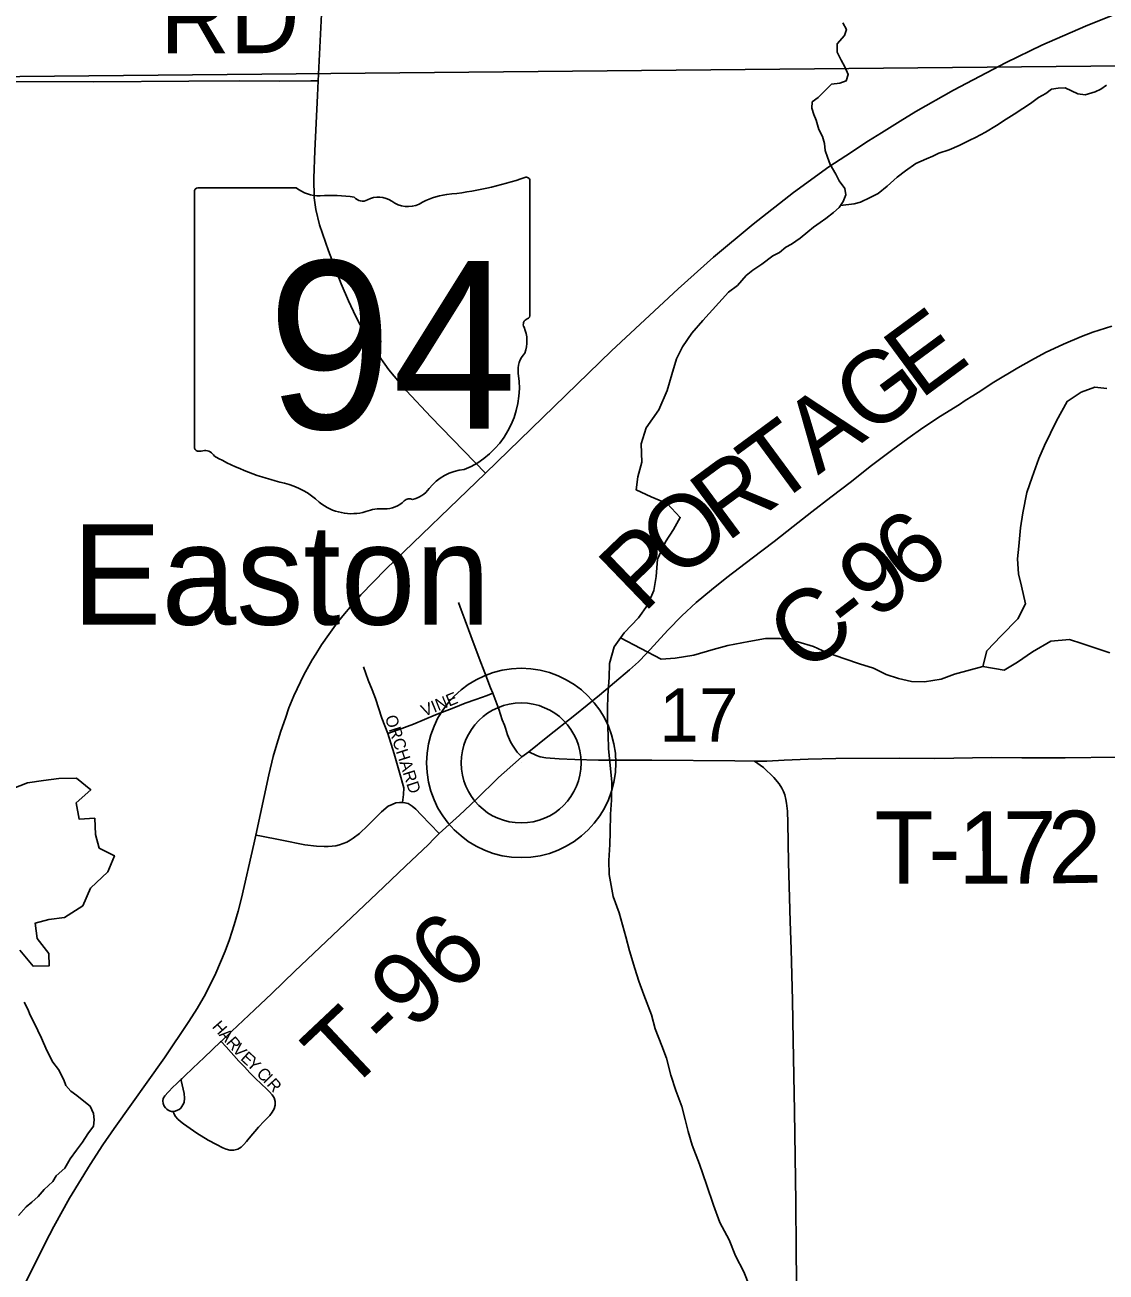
# Model space of a CAD drawing. Extents: x 1985906 to 2360102, y 891258 to 1222054.
# Drawn here: x 2177669 to 2182156, y 1074290 to 1079466 of the extents above; entities that cross this region are included whole.
import ezdxf

# ---------------------------------------------------------------- set-up
doc = ezdxf.new("R2010")
doc.units = 0
for name, color, linetype in [('GM_X_County_Road', 7, 'Continuous'), ('GM_X_County_Road_Text', 7, 'Continuous'), ('GM_X_Minor_Lake', 7, 'Continuous'), ('GM_X_Minor_River', 7, 'Continuous'), ('GM_X_Section', 7, 'Continuous'), ('GM_X_Section_Text', 7, 'Continuous'), ('GM_X_State_Location', 7, 'Continuous'), ('GM_X_State_Route', 7, 'Continuous'), ('GM_X_State_Shield', 7, 'Continuous'), ('GM_X_Township_Road', 7, 'Continuous'), ('GM_X_Township_Road_Text', 7, 'Continuous'), ('GM_X_Township_Subdivision', 7, 'Continuous'), ('GM_X_Township_Subdivision_Text', 7, 'Continuous'), ('GM_X_Unincorporated', 7, 'Continuous'), ('GM_X_Unincorporated_Location', 7, 'Continuous'), ('GM_X_Unincorporated_Text', 7, 'Continuous')]:
    doc.layers.add(name, color=color, linetype=linetype)

msp = doc.modelspace()

# ---------------------------------------------------------------- linework, layer by layer
at = {"layer": 'GM_X_County_Road'}
for points in [[(2179760.1, 1076449.6), (2179839.5, 1076512.9), (2179951.2, 1076601.4), (2180052.9, 1076684.3), (2180178.6, 1076789.4), (2180214.8, 1076822.4), (2180248.7, 1076857.6), (2180337.1, 1076954.5), (2180395, 1077012.9), (2180455.4, 1077068.8), (2180518, 1077122.1), (2180582.4, 1077172.9), (2180687.7, 1077253.2), (2180777.8, 1077322.6), (2180857.9, 1077384.6), (2180935.3, 1077444.7), (2181013.4, 1077506.7), (2181098.8, 1077570.7), (2181176.2, 1077632.7), (2181270.3, 1077704.1), (2181333.7, 1077750.1), (2181395.8, 1077793.4), (2181469.2, 1077842.1), (2181548, 1077891.2), (2181571.6, 1077906.8), (2181602.7, 1077927.1), (2181624.5, 1077941.1), (2181690.4, 1077982.9), (2181789.2, 1078042.9), (2181846.6, 1078074.9), (2181904.3, 1078106.2), (2181978.6, 1078141.3), (2182054.3, 1078173.3), (2182100.7, 1078190.4), (2182179.2, 1078215.6)], [(2179387.9, 1076109.7), (2179472.4, 1076186.7), (2179541.1, 1076251.5), (2179634.6, 1076342.1), (2179716.7, 1076415.5), (2179731.3, 1076427.9)], [(2179731.3, 1076427.9), (2179760.1, 1076449.6)], [(2178626.8, 1076103.6), (2178643.3, 1076100.5), (2178735, 1076083.1), (2178831, 1076063.7), (2178879.2, 1076057.7), (2178911.5, 1076055.9), (2178927.6, 1076056.1), (2178943.6, 1076057.3), (2178959.3, 1076059.7), (2178974.8, 1076063.3), (2178989.8, 1076068.3), (2179004.3, 1076074.5), (2179018.4, 1076082.1), (2179031.7, 1076090.7), (2179057, 1076110.6), (2179092.6, 1076144), (2179148.9, 1076200.3), (2179176.1, 1076223), (2179192.5, 1076231.2), (2179208.9, 1076237), (2179223.3, 1076239.1), (2179235.4, 1076238.8)], [(2179235.4, 1076238.8), (2179245.7, 1076238.1), (2179258.9, 1076234.2), (2179276.5, 1076224.3), (2179291.5, 1076210.8), (2179313.9, 1076187.7), (2179387.9, 1076109.7)]]:
    msp.add_lwpolyline(points, dxfattribs=at)
at = {"layer": 'GM_X_Minor_Lake'}
for points in [[(2182159, 1077957), (2182108.8, 1077962.6), (2182052.9, 1077942.1), (2181995.1, 1077903.6), (2181949.7, 1077823), (2181900.4, 1077720.3), (2181876.7, 1077666), (2181849.3, 1077589.6), (2181827.7, 1077525.2), (2181810.3, 1077440.9), (2181800.8, 1077378.6), (2181793.3, 1077302.4), (2181787.7, 1077250.2), (2181792.2, 1077188), (2181804.6, 1077136), (2181821.2, 1077063.9), (2181789.6, 1077001.5), (2181720, 1076930.8), (2181660.4, 1076868.1), (2181644.9, 1076803.8), (2181733.1, 1076788.5), (2181788.9, 1076821), (2181850.7, 1076863.6), (2181926.5, 1076908.3), (2182004.5, 1076914.9), (2182054.7, 1076899.3), (2182116.9, 1076877.7), (2182171.1, 1076860.1)], [(2177648.4, 1075625.8), (2177702.9, 1075560.1), (2177769, 1075560.6), (2177768.6, 1075612.7), (2177720.1, 1075674.5), (2177711.6, 1075738.6), (2177767.6, 1075753.1), (2177833.6, 1075761.6), (2177909.3, 1075810.3), (2177940.8, 1075882.8), (2178012.4, 1075951.5), (2178040, 1076017.9), (2177977.7, 1076049.5), (2177961.2, 1076105.5), (2177958.7, 1076173.7), (2177894.7, 1076169.2), (2177882.1, 1076237.3), (2177941.8, 1076291.9), (2177883.4, 1076339.6), (2177809.3, 1076339), (2177745.3, 1076330.5), (2177679.3, 1076319.9), (2177615.3, 1076295.4)]]:
    msp.add_lwpolyline(points, dxfattribs=at)
at = {"layer": 'GM_X_Minor_River'}
for points in [[(2180589.4, 1078356.2), (2180626.9, 1078384.9), (2180662.2, 1078425.7), (2180689.9, 1078448.4), (2180727.6, 1078473.2), (2180773.2, 1078508.2), (2180801.1, 1078520.8), (2180826.8, 1078543.4), (2180850.7, 1078555.9), (2180886.3, 1078580.7), (2180918, 1078607.5), (2180941.7, 1078626), (2180969.5, 1078646.6), (2180993.3, 1078663.2), (2181025, 1078687.9), (2181048.7, 1078708.4), (2181064.3, 1078732.8), (2181075.8, 1078761.2), (2181071.3, 1078787.2), (2181048.5, 1078818.9), (2181033.9, 1078846.8), (2181011.1, 1078886.5), (2181000.4, 1078916.5), (2180989.8, 1078944.4), (2180987.2, 1078974.5), (2180978.7, 1079002.4), (2180964, 1079032.3), (2180953.2, 1079070.3), (2180942.7, 1079094.2), (2180934.2, 1079120.1), (2180935.7, 1079146.3), (2180961.5, 1079164.9), (2180991, 1079195.6), (2181016.7, 1079220.2), (2181050.7, 1079224.8), (2181076.7, 1079233.4), (2181086.2, 1079259.7), (2181071.5, 1079291.6), (2181056.9, 1079319.4), (2181040.2, 1079353.2), (2181039.5, 1079387.4), (2181071, 1079422.2), (2181078.6, 1079446.4), (2181064, 1079474.3)], [(2181053.8, 1078716.4), (2181110.7, 1078723.7), (2181136.7, 1078730.2), (2181176.5, 1078749.1), (2181210.4, 1078765.8), (2181247.9, 1078796.6), (2181289.4, 1078833.6), (2181323.1, 1078860.4), (2181366.7, 1078891.3), (2181410.5, 1078910.3), (2181436.5, 1078920.8), (2181462.3, 1078933.4), (2181504.3, 1078948.2), (2181546.1, 1078965.1), (2181589.9, 1078988), (2181613.8, 1078998.6), (2181655.6, 1079021.4), (2181701.3, 1079048.4), (2181741, 1079075.3), (2181774.7, 1079096.1), (2181810.5, 1079118.8), (2181842.2, 1079139.6), (2181875.9, 1079164.3), (2181905.7, 1079181), (2181929.5, 1079199.5), (2181957.5, 1079204.1), (2181985.7, 1079204.6), (2182038.4, 1079179.5), (2182068.6, 1079176.1), (2182110.6, 1079188.9), (2182134.5, 1079199.4), (2182158.3, 1079215.9)], [(2180253.1, 1077057.8), (2180278.7, 1077118.2), (2180288.3, 1077176.4), (2180293.8, 1077248.6), (2180327.3, 1077321.1), (2180361, 1077371.5), (2180388.6, 1077421.8), (2180334.1, 1077479.6), (2180267.8, 1077507.1), (2180205.5, 1077536.7), (2180213.1, 1077590.9), (2180228.7, 1077651.2), (2180226.1, 1077727.4), (2180247.7, 1077793.8), (2180299.2, 1077868.4), (2180334.6, 1077948.9), (2180354.2, 1078015.2), (2180373.7, 1078079.5), (2180397.4, 1078129.8), (2180437, 1078186.3), (2180482.7, 1078238.8), (2180589.4, 1078356.2)], [(2180676.7, 1074231.5), (2180652.2, 1074291.4), (2180617.7, 1074357.4), (2180591.2, 1074423.3), (2180552.6, 1074495.2), (2180526, 1074567.2), (2180497.3, 1074653.2), (2180468.7, 1074737.2), (2180438, 1074817.2), (2180421.6, 1074873.2), (2180409.2, 1074923.3), (2180394.8, 1074977.3), (2180370.3, 1075043.3), (2180349.8, 1075107.3), (2180331.2, 1075177.3), (2180312.8, 1075229.3), (2180284.3, 1075299.3), (2180269.8, 1075357.3), (2180237.1, 1075441.3), (2180216.7, 1075497.3), (2180200.3, 1075549.3), (2180177.7, 1075623.3), (2180163.3, 1075681.4), (2180134.5, 1075781.4), (2180109.9, 1075849.4), (2180093.2, 1075939.5), (2180092.8, 1075997.7), (2180096.3, 1076063.9), (2180097.9, 1076116.1), (2180099.4, 1076190.3), (2180103, 1076248.4), (2180104.4, 1076324.7), (2180091.4, 1076460.9), (2180088.9, 1076519.1), (2180086.5, 1076573.2), (2180086.1, 1076627.3), (2180087.7, 1076683.5), (2180093.2, 1076757.8), (2180094.7, 1076815.9), (2180114.2, 1076884.3), (2180155.9, 1076942.7), (2180215.5, 1077005.4), (2180253.1, 1077057.8)], [(2181644.9, 1076803.8), (2181526.9, 1076770.9), (2181471, 1076750.4), (2181403, 1076739.8), (2181348.9, 1076741.4), (2181294.8, 1076753), (2181242.6, 1076770.7), (2181190.3, 1076796.3), (2181132.1, 1076813.9), (2181071.9, 1076835.5), (2180995.6, 1076861), (2180941.3, 1076886.6), (2180877.1, 1076906.2), (2180800.9, 1076919.6), (2180742.8, 1076919.2), (2180672.8, 1076906.6), (2180586.8, 1076889.9), (2180524.9, 1076873.4), (2180444.9, 1076850.7), (2180366.9, 1076838.1), (2180308.9, 1076833.6), (2180141.2, 1076922.1)], [(2177642.8, 1074524.2), (2177674.2, 1074561), (2177698, 1074579.5), (2177723.6, 1074604.1), (2177749.2, 1074632.8), (2177784.7, 1074665.6), (2177798.3, 1074690), (2177833.9, 1074720.8), (2177857.3, 1074759.4), (2177882.7, 1074796.1), (2177908.2, 1074828.7), (2177929.6, 1074863.2), (2177953.1, 1074895.8), (2177956.6, 1074922), (2177954.1, 1074948.1), (2177939.5, 1074978), (2177912.9, 1074999.6), (2177884.3, 1075023.1), (2177859.9, 1075040.7), (2177839.3, 1075064.4), (2177830.8, 1075088.4), (2177807.9, 1075130.1), (2177785.2, 1075161.8), (2177760.1, 1075209.6), (2177737, 1075261.4), (2177707.7, 1075325.1), (2177691, 1075356.9), (2177680.4, 1075380.9), (2177665.8, 1075410.7)]]:
    msp.add_lwpolyline(points, dxfattribs=at)
at = {"layer": 'GM_X_Section'}
for points in [[(2177268.6, 1084724.1), (2182572.3, 1084758.1), (2182665.5, 1079300.9), (2177360.1, 1079249)], [(2177360.1, 1079249), (2182665.5, 1079300.9), (2182750.6, 1074092), (2177467.4, 1074016.2)]]:
    msp.add_lwpolyline(points, close=True, dxfattribs=at)
at = {"layer": 'GM_X_State_Route'}
for points in [[(2179580, 1077606.1), (2180103.9, 1078113.1), (2180380.3, 1078370.4), (2180526.8, 1078502.4), (2180690.9, 1078639.2), (2180859.3, 1078770.8), (2181005.9, 1078876.5), (2181075.7, 1078923.2), (2181170.3, 1078985.5), (2181223.4, 1079018.7), (2181301.3, 1079066.1), (2181366.3, 1079106), (2181523.4, 1079195.5), (2181741.4, 1079310.6), (2181889.2, 1079382.5), (2182070.1, 1079461.2), (2182283.8, 1079546.1), (2182885.7, 1079764.9), (2183734.2, 1080073.7), (2184522.1, 1080359.4)], [(2179580, 1077606.1), (2179354, 1077839), (2179252.4, 1077947.5), (2179179.2, 1078034.9), (2179122.2, 1078114.6), (2179079.4, 1078184.1), (2179041.8, 1078255.7), (2179012, 1078320.4), (2178981.8, 1078391.1), (2178928.2, 1078528.7), (2178891.2, 1078636.3), (2178875.9, 1078699.4), (2178869.9, 1078747.8), (2178867.8, 1078829.3), (2178871.4, 1078943.8), (2178883.6, 1079173), (2178886.4, 1079233.9), (2178902.5, 1079566)], [(2177650, 1074204.5), (2177752.9, 1074410.4), (2177789.3, 1074479.8), (2177854.5, 1074596.1), (2177939, 1074736.9), (2177992.4, 1074818.7), (2178039.6, 1074886.1), (2178248.8, 1075179.8), (2178349.7, 1075330.1), (2178383.7, 1075384.3), (2178418, 1075442.8), (2178461.4, 1075530.2), (2178500.4, 1075621.6), (2178518.2, 1075670.2), (2178537.7, 1075730.5), (2178554.4, 1075788.2), (2178568, 1075842.1), (2178618.5, 1076065.6), (2178626.8, 1076103.6), (2178680.9, 1076354), (2178699.4, 1076429.3), (2178714, 1076480.6), (2178730.5, 1076535), (2178749.7, 1076589.2), (2178764.6, 1076632), (2178784.8, 1076680.9), (2178827.1, 1076768.3), (2178861.4, 1076830.5), (2178876, 1076854.4), (2178899.4, 1076892.6), (2178929.7, 1076936.5), (2178965.3, 1076984.8), (2178988.7, 1077014), (2179025.1, 1077057.6), (2179063.6, 1077100.6), (2179166.6, 1077206.7), (2179580, 1077606.1)]]:
    msp.add_lwpolyline(points, dxfattribs=at)
at = {"layer": 'GM_X_State_Shield'}
for p, q in [((2178794, 1078790.2), (2178386.3, 1078790.2)), ((2179764.8, 1078263.6), (2179764.8, 1078816.4)), ((2178372.6, 1078772), (2178372.6, 1077715.4)), ((2179764.7, 1078263.8), (2179764.8, 1078263.6))]:
    msp.add_line(p, q, dxfattribs=at)
for centre, radius, start, end in [((2178388.6, 1078774.3), 16.1, 98.1301, 188.1301), ((2178891.1, 1078912.9), 156.4, 231.6195, 271.1119), ((2179268.9, 1080230.7), 1476.4, 275.8445, 288.9065), ((2179749.3, 1078818.7), 15.5, 351.8621, 97.738), ((2178943, 1078197), 561.6, 80.4867, 94.9883), ((2179070.5, 1078779.7), 45.1, 219.7921, 297.1024), ((2179136.7, 1078657.6), 93.8, 54.4667, 119.1411), ((2179457.2, 1078467.5), 297, 97.3462, 120.7689), ((2179257.8, 1078825.1), 112.9, 233.8562, 294.8282), ((2179761.2, 1078223.1), 24, 107.944, 210.337), ((2179748.3, 1078261.5), 16.6, 289.6038, 7.7341), ((2179608.6, 1078153.2), 144, 340.033, 23.6496), ((2179820.3, 1078032.3), 104.8, 136.8065, 186.9296), ((2179351.6, 1077962), 369.3, 292.3089, 8.9858), ((2178388.7, 1077713.1), 16.3, 171.9584, 258.3066), ((2178391.2, 1077821.2), 124.2, 267.339, 280.6039), ((2178416.6, 1077654.4), 44.8, 29.7484, 93.2717), ((2178981.9, 1078603.8), 1066.1, 240.4129, 257.1985), ((2179507.3, 1077418.7), 202.2, 94.4031, 142.5768), ((2178664, 1077240.7), 333.6, 47.1842, 75.836), ((2179264.6, 1077467.7), 31.8, 65.7517, 132.6484), ((2179251, 1077613), 119.3, 282.8732, 323.2771), ((2179024.8, 1077649.2), 211.7, 230.7004, 286.2918), ((2179147.1, 1077283.9), 173.9, 85.6951, 111.2099), ((2179162.6, 1077570), 112.8, 268.777, 315.5493)]:
    msp.add_arc(centre, radius, start, end, dxfattribs=at)
at = {"layer": 'GM_X_Township_Road'}
for points in [[(2178886.4, 1079233.9), (2178856.1, 1079233.8), (2178725.1, 1079233.1), (2178561.5, 1079234.5), (2178348.9, 1079232.8), (2177955.5, 1079230.1), (2177594.9, 1079231.7)], [(2179610.8, 1076692.5), (2179601.7, 1076715.2), (2179577.9, 1076777), (2179554.8, 1076838), (2179520.2, 1076930.3), (2179496.4, 1076993.7), (2179479.9, 1077039), (2179468.1, 1077069.3)], [(2179731.3, 1076427.9), (2179711.3, 1076448.2), (2179700.5, 1076464), (2179692.1, 1076477.1), (2179684.4, 1076491.1), (2179672, 1076520), (2179663, 1076547.1), (2179658.9, 1076559.4), (2179649.6, 1076582.1), (2179635.1, 1076626.4), (2179610.8, 1076692.5)], [(2179760.1, 1076449.6), (2179791.6, 1076434.1), (2179806.9, 1076428), (2179831.4, 1076424.9), (2179885.7, 1076419.7), (2179951.2, 1076417.2), (2180049.6, 1076413.9), (2180147, 1076414.1), (2180271, 1076414), (2180614.9, 1076412.4), (2180696.3, 1076410.4)], [(2180696.3, 1076410.4), (2180747.4, 1076410.1), (2180820.5, 1076414.5), (2180919, 1076418.9), (2181034.1, 1076421.2), (2181296.9, 1076423), (2181444.7, 1076421.8), (2181680.9, 1076425.1), (2181805.9, 1076424.3), (2181986.5, 1076424.5), (2182199.9, 1076427), (2182375.6, 1076431), (2182488.9, 1076433.3), (2182512.5, 1076433.9)], [(2180871.4, 1074252.4), (2180870.4, 1074383.7), (2180868.4, 1074580.5), (2180862.5, 1074957.6), (2180857.6, 1075252.8), (2180854.8, 1075416.7), (2180849, 1075629.7), (2180845.4, 1075744.4), (2180838.1, 1075990.2), (2180835.5, 1076154.2), (2180833.5, 1076203.3), (2180829.5, 1076235.9), (2180827.3, 1076251.9), (2180823.2, 1076270.3), (2180817.8, 1076285.2), (2180810.7, 1076298.8), (2180798.9, 1076316.6), (2180776.9, 1076342.7), (2180734.8, 1076383.7), (2180696.3, 1076410.4)], [(2178483.6, 1075247.6), (2178527.6, 1075289.6), (2178574.8, 1075334.3), (2178621.9, 1075378.6), (2178693.1, 1075445.6), (2178788.5, 1075538.4), (2179129.4, 1075861.3), (2179248.3, 1075974), (2179343.6, 1076063.9), (2179366.2, 1076087.6), (2179387.9, 1076109.7)], [(2178283.8, 1074956.9), (2178292.7, 1074958), (2178302.2, 1074961.4), (2178308.5, 1074965.3), (2178315.4, 1074970.9), (2178320.4, 1074976.6), (2178324.5, 1074983.5), (2178329.5, 1074993.8), (2178330.8, 1075011.9), (2178329.6, 1075031.7), (2178317.4, 1075085), (2178316.4, 1075089.3), (2178319.6, 1075092.2), (2178331.1, 1075103), (2178365.8, 1075136.6), (2178412.2, 1075180.7), (2178481.1, 1075245.2), (2178483.6, 1075247.6)], [(2178314.7, 1075087.6), (2178296, 1075070.2), (2178284.2, 1075058.9), (2178262.9, 1075036.3), (2178249.2, 1075022), (2178242.1, 1075010.1), (2178241.2, 1075001), (2178243.1, 1074989.7), (2178247.3, 1074978.2), (2178252.2, 1074971.4), (2178257.3, 1074966.1), (2178263.5, 1074961.7), (2178269.5, 1074959), (2178277.2, 1074957.1), (2178283.8, 1074956.9)]]:
    msp.add_lwpolyline(points, dxfattribs=at)
at = {"layer": 'GM_X_Township_Subdivision'}
for points in [[(2179175.1, 1076525.4), (2179150.2, 1076588.9), (2179124.3, 1076669.8), (2179110.5, 1076707.1), (2179093.4, 1076746.9), (2179074.5, 1076801.8)], [(2179175.1, 1076525.4), (2179218.2, 1076540.9), (2179282, 1076564.4), (2179372.2, 1076602.3), (2179448.7, 1076632.2), (2179496.4, 1076651.2), (2179540.4, 1076666.5), (2179587.2, 1076683.3), (2179610.8, 1076692.5)], [(2179235.4, 1076238.8), (2179239.9, 1076272.3), (2179241.1, 1076300.1), (2179224.1, 1076362.7), (2179200.8, 1076440.4), (2179175.1, 1076525.4)], [(2178283.8, 1074956.9), (2178288.2, 1074945.2), (2178293.3, 1074936.3), (2178304, 1074924.8), (2178315, 1074914.5), (2178327, 1074905.2), (2178383, 1074867), (2178429.7, 1074837.5), (2178463.8, 1074819.6), (2178489.7, 1074806.1), (2178503.9, 1074799.9), (2178519.8, 1074795.9), (2178536.2, 1074796.1), (2178552, 1074800.4), (2178566.4, 1074808.3), (2178578.1, 1074818.8), (2178588.2, 1074831.7), (2178599, 1074845.4), (2178637.7, 1074891.3), (2178661.4, 1074915.7), (2178685.9, 1074940.3), (2178695.3, 1074953.8), (2178703, 1074967.7), (2178708, 1074982.4), (2178708.1, 1074997.8), (2178703.3, 1075012.5), (2178694.8, 1075025.8), (2178684.1, 1075037.6), (2178672.5, 1075048.7), (2178648.7, 1075070.8), (2178625.2, 1075093.7), (2178602.2, 1075117.4), (2178579.5, 1075141.5), (2178556.7, 1075165.3), (2178504.4, 1075224.2), (2178483.6, 1075247.6)]]:
    msp.add_lwpolyline(points, dxfattribs=at)
at = {"layer": 'GM_X_Unincorporated'}
for radius in [392.8, 249]:
    msp.add_circle((2179728.6, 1076403), radius, dxfattribs=at)
at = {"layer": 'GM_X_Unincorporated_Location'}
msp.add_line((2179728.6, 1076403), (2179728.6, 1076403), dxfattribs=at)

# ---------------------------------------------------------------- texts
at = {"layer": 'GM_X_County_Road_Text'}
for s, rotation, p in [('E', 36.4045, (2181384.8, 1077908.6)), ('G', 36.4007, (2181172.3, 1077751.9)), ('A', 36.4036, (2180959.8, 1077595.2)), ('T', 36.4036, (2180779.2, 1077462)), ('R', 36.4211, (2180581, 1077315.8)), ('O', 37.8542, (2180374.1, 1077154.9)), ('6', 37.9351, (2181344.1, 1077104.4)), ('P', 43.9315, (2180234.7, 1077020)), ('9', 37.6577, (2181196.6, 1076990.5)), ('C', 37.5662, (2180903.2, 1076764.8)), ('-', 37.586, (2181098.6, 1076915.1))]:
    msp.add_text(s, height=300, rotation=rotation, dxfattribs=at).set_placement(p)
at = {"layer": 'GM_X_Section_Text'}
msp.add_text('17', height=221, rotation=0, dxfattribs=at).set_placement((2180301.6, 1076491.9))
at = {"layer": 'GM_X_State_Location'}
for s in ['s', 'r']:
    msp.add_text(s, height=1, dxfattribs=at).set_placement((2179053, 1078173.4))
msp.add_text('94', height=1, rotation=0, dxfattribs=at).set_placement((2178801.2, 1078100.7))
at = {"layer": 'GM_X_State_Shield'}
msp.add_text('94', height=696.1, dxfattribs=at).set_placement((2178675.2, 1077789.9))
at = {"layer": 'GM_X_Township_Road_Text'}
for s, rotation, p in [('RD', 0, (2178229.2, 1079348.7)), ('7', 0.2169, (2181728, 1075902.3)), ('2', 0.8541, (2181916.5, 1075903)), ('T', 359.9914, (2181194.4, 1075902.1)), ('1', 0.0477, (2181542.3, 1075902.1)), ('-', 0.004, (2181418.8, 1075902.1)), ('T-96', 43.2488, (2179003.4, 1075026.6))]:
    msp.add_text(s, height=300, rotation=rotation, dxfattribs=at).set_placement(p)
at = {"layer": 'GM_X_Township_Subdivision_Text'}
for s, rotation, p in [('VINE', 22.1078, (2179325.6, 1076594.3)), ('ORCHARD', 287.9068, (2179162.2, 1076592.9)), ('H', 311.2106, (2178443.1, 1075306.9)), ('A', 311.1962, (2178472.1, 1075273.8)), ('R', 311.2038, (2178501.1, 1075240.7)), ('V', 311.2096, (2178527.2, 1075210.9)), ('E', 317.4946, (2178560.4, 1075173.5)), ('Y', 315.7573, (2178586, 1075150)), ('C', 314.7939, (2178626.7, 1075110.1)), ('I', 314.824, (2178654.6, 1075082)), ('R', 311.8554, (2178669.7, 1075066.9))]:
    msp.add_text(s, height=50, rotation=rotation, dxfattribs=at).set_placement(p)
at = {"layer": 'GM_X_Unincorporated_Text'}
msp.add_text('Easton', height=417, rotation=0, dxfattribs=at).set_placement((2177864, 1076977))

doc.saveas('drawing.dxf')
